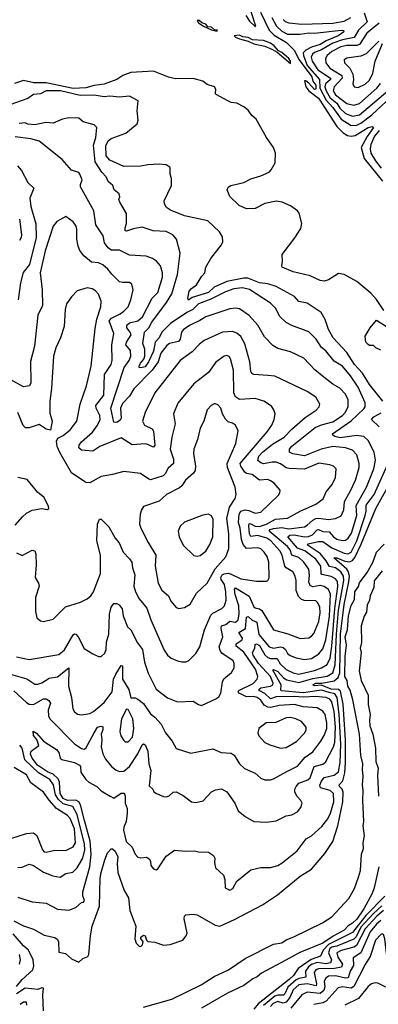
# Model space of a CAD drawing. Extents: x 1268547 to 1425625, y 515768 to 616754.
# Tile 350 of 507: x 1371667 to 1374208, y 567200 to 574180. Entities that reach past the tile are written whole.
import ezdxf

# ---------------------------------------------------------------- set-up
doc = ezdxf.new("R2010")
doc.units = 0

msp = doc.modelspace()

# ---------------------------------------------------------------- linework, layer by layer
at = {"layer": '0CON10XD'}
for points in [[(1373270.4, 574210.4), (1373295, 574169.1), (1373335, 574130.8), (1373341.1, 574135), (1373307.7, 574235)], [(1373373.2, 574233.2), (1373435, 574106.3), (1373470.6, 574070.6), (1373557.2, 574017.2), (1373612.9, 573962.9), (1373647.3, 573895), (1373735.9, 573775), (1373744, 573744), (1373764.8, 573715), (1373765, 573687.5), (1373755, 573685.3), (1373715, 573730.8), (1373695, 573746.2), (1373685, 573745.6), (1373695.3, 573705), (1373715, 573674.8), (1373783.7, 573623.7), (1373825, 573562.9), (1373913.3, 573423.4), (1373958.9, 573378.9), (1373989.1, 573359.1), (1374015, 573353.8), (1374045, 573358.9), (1374135, 573415.2), (1374165, 573421.8), (1374173.6, 573415), (1374128.3, 573351.7), (1374086.1, 573275), (1374106.8, 573195), (1374238.8, 573035)], [(1374108.7, 574228.7), (1374129.7, 574165), (1374067.3, 574105), (1374036.6, 574053.4), (1373955, 574037.3), (1373885, 574012.6), (1373805, 573967.2), (1373755, 573946.7), (1373741.9, 573935), (1373733.1, 573915), (1373739.7, 573885), (1373780.6, 573825), (1373869, 573765), (1373868.4, 573755), (1373834.3, 573725), (1373829.2, 573705), (1373838.3, 573675), (1373866.5, 573625), (1373915, 573587.7), (1373935, 573553.3), (1373975, 573514.2), (1374025, 573495.2), (1374073.9, 573506.1), (1374274.6, 573675.4)], [(1373065, 574098.1), (1373068.7, 574105), (1373048.4, 574108.4), (1373025, 574127.7), (1373000.4, 574130.4), (1372985, 574148.8), (1372958.1, 574158.1), (1372938.9, 574175), (1372924.3, 574175), (1372935, 574157.7), (1372969.6, 574135), (1373025, 574107.3), (1373065, 574098.1)], [(1373453, 574195), (1373487.6, 574135), (1373525, 574098.1), (1373565, 574077), (1373655, 574076.7), (1373715, 574086.9), (1373755.1, 574084.9), (1373945, 574105.7), (1373962.3, 574102.3), (1373964.3, 574095), (1373924.2, 574065), (1373839.5, 574030.5), (1373795.2, 574005), (1373734.4, 573985.6), (1373693.6, 573965), (1373676.6, 573945), (1373677.7, 573925), (1373704.5, 573855), (1373791.8, 573755), (1373794.8, 573695), (1373839.5, 573609.5), (1373886.7, 573556.7), (1373945, 573474.8), (1374015, 573430.2), (1374055, 573432.5), (1374085, 573445.8), (1374161.9, 573505), (1374329.5, 573660.5)], [(1373535, 574182.5), (1373547.3, 574167.3), (1373575, 574157.7), (1373665, 574147.3), (1373739.5, 574150.5), (1373885, 574155.4), (1373965, 574170.5), (1374014.3, 574195.7)], [(1374214.3, 574155.7), (1374126.7, 574085), (1374075, 574003.4), (1374055, 573996.5), (1373985, 573997.3), (1373942.8, 573987.2), (1373878.6, 573955), (1373846.5, 573925), (1373834.2, 573905), (1373836.2, 573875), (1373865, 573836.7), (1373949.3, 573785), (1373951.4, 573765), (1373895, 573704.6), (1373888, 573675), (1373905, 573648.3), (1373985, 573586.1), (1374035, 573574.8), (1374075, 573586.9), (1374198.4, 573695), (1374223.5, 573726.5)], [(1373585, 573868.9), (1373585.8, 573885), (1373575, 573905.9), (1373525, 573946.8), (1373499.9, 573959.9), (1373470.3, 573995), (1373445, 574014.1), (1373395, 574033.3), (1373317, 574037), (1373285, 574054.1), (1373249.2, 574059.2), (1373225, 574070.4), (1373186.9, 574065), (1373195.5, 574055), (1373223.3, 574043.3), (1373286.6, 574026.6), (1373325, 574009.4), (1373405, 573991.2), (1373458.1, 573968.1), (1373490.5, 573950.5), (1373585, 573868.9)], [(1374212.5, 574027.5), (1374122, 573938), (1374085, 573920.3), (1373985, 573907.1), (1373965.7, 573895), (1373967.8, 573875), (1374005.6, 573835.6), (1374028.4, 573795), (1374032.8, 573755), (1374027.5, 573725), (1374036, 573705), (1374065, 573699.1), (1374115, 573721.8), (1374145, 573750.8), (1374170.2, 573800.2), (1374185.7, 573885), (1374237.7, 574012.3)], [(1374247.4, 572117.4), (1374195, 572196.5), (1374155, 572241.1), (1374056.5, 572325), (1373965, 572374.6), (1373925, 572380.6), (1373855, 572335.5), (1373825, 572325.6), (1373795, 572331.9), (1373725, 572364.5), (1373605, 572392.9), (1373527.5, 572425), (1373523.3, 572435), (1373528.8, 572465), (1373526.2, 572515), (1373615.7, 572634.3), (1373659.5, 572700.5), (1373666.2, 572735), (1373648.3, 572808.3), (1373636.2, 572825), (1373585, 572861.2), (1373527, 572887), (1373485, 572892.5), (1373403.7, 572876.3), (1373335, 572841.1), (1373275, 572839.2), (1373222.7, 572862.7), (1373156.1, 572926.1), (1373137.5, 572975), (1373145, 572992.5), (1373163.3, 573005), (1373255, 573026), (1373305, 573052), (1373375, 573072), (1373435, 573098.8), (1373450, 573115), (1373476, 573165), (1373479.2, 573235), (1373465.6, 573275), (1373414.6, 573344.6), (1373343.5, 573475), (1373311, 573501), (1373285, 573538.2), (1373255, 573562.7), (1373205, 573587.5), (1373165, 573592.5), (1373141.2, 573605), (1373058.8, 573648.8), (1373053.8, 573655), (1373057.7, 573687.7), (1373047.5, 573705), (1372995, 573720), (1372964.4, 573744.4), (1372895, 573763.8), (1372771, 573761), (1372722.5, 573772.5), (1372614.8, 573814.8), (1372455, 573806.5), (1372398.2, 573785), (1372355, 573756.7), (1372265, 573722.7), (1372195, 573712.6), (1372135, 573696.2), (1372046.8, 573693.2), (1371855, 573731.9), (1371767, 573733), (1371695, 573747.9), (1371631.2, 573728.8)], [(1374240, 571475), (1374145, 571593.3), (1374095.1, 571675.1), (1374038.1, 571735), (1373985, 571819.7), (1373887.2, 571925), (1373855.4, 571985), (1373831.5, 572055), (1373802.2, 572105), (1373705, 572170.6), (1373645, 572181.9), (1373615, 572218.8), (1373485, 572289), (1373425, 572306.7), (1373365, 572314.8), (1373283, 572347), (1373255, 572346.7), (1373135, 572323), (1373045, 572283.1), (1373005, 572247.1), (1372890.1, 572209.9), (1372862, 572192), (1372858.8, 572205), (1372868, 572255), (1372883.8, 572275), (1372920, 572300), (1372958.5, 572361.5), (1372980, 572385), (1372985.8, 572425), (1373021.7, 572488.3), (1373097.1, 572585), (1373105.6, 572605), (1373105, 572640), (1373083.1, 572675), (1373000.8, 572755), (1372835, 572788.9), (1372735, 572830), (1372708.3, 572848.3), (1372692.9, 572875), (1372691.1, 572895), (1372742.2, 573005), (1372743.5, 573053.5), (1372734.3, 573085), (1372732.5, 573132.5), (1372705, 573152), (1372655.8, 573155.8), (1372575, 573151.2), (1372525, 573141.5), (1372405, 573138.5), (1372305, 573184.7), (1372279.4, 573215), (1372276.7, 573285), (1372295, 573320.4), (1372315, 573337.5), (1372418, 573375), (1372498.6, 573441.4), (1372507, 573467), (1372500, 573535), (1372505.6, 573605.6), (1372445, 573637.1), (1372375, 573631.1), (1372305, 573638.9), (1372265, 573632.9), (1372195.7, 573645.7), (1372095, 573642.1), (1371955.2, 573674.8), (1371855, 573675.7), (1371815, 573655.5), (1371765, 573648.9), (1371725, 573620.8), (1371557.9, 573562.1)], [(1371625, 569422.5), (1371715, 569338.9), (1371735, 569327.3), (1371765, 569326.2), (1371835, 569366.6), (1371855, 569365.4), (1371874.3, 569355), (1371884.5, 569335), (1371869.1, 569285), (1371871.2, 569245), (1371879.5, 569225), (1372055, 569046.8), (1372105, 569013.2), (1372125, 569008.9), (1372135.2, 569014.8), (1372194.8, 569125.2), (1372219.2, 569165), (1372242.5, 569172.5), (1372255, 569167.5), (1372255.4, 569145), (1372244.7, 569115), (1372248.8, 569075), (1372243.3, 569025), (1372255.3, 568975), (1372275, 568937.8), (1372316.5, 568886.5), (1372350.8, 568860.8), (1372375, 568850.9), (1372405, 568853.8), (1372445, 568885.3), (1372505.3, 568975), (1372535, 569038.6), (1372545, 569045.7), (1372555, 569039.4), (1372575.7, 568995), (1372581.2, 568905), (1372597.1, 568857.1), (1372585, 568750), (1372610, 568725), (1372617, 568707), (1372637.5, 568695), (1372685, 568674), (1372705, 568672), (1372725, 568677.5), (1372755, 568704.4), (1372775, 568706.7), (1372825, 568681.4), (1372885, 568636), (1372915, 568630.8), (1372966.6, 568643.4), (1373025, 568705.8), (1373055, 568721.4), (1373096.6, 568726.6), (1373135, 568705.8), (1373190.5, 568625), (1373215, 568570.8), (1373265, 568532), (1373325.8, 568495.8), (1373415, 568492), (1373485, 568500), (1373555, 568535.8), (1373596.4, 568543.6), (1373635.4, 568564.6), (1373660, 568595), (1373669.2, 568625), (1373659.2, 568645), (1373632.7, 568672.7), (1373616.4, 568705), (1373616.4, 568725), (1373625.4, 568745), (1373645, 568768.5), (1373707.9, 568792.1), (1373724.2, 568805.8), (1373753.8, 568885), (1373815, 568903.7), (1373832.8, 568917.2), (1373891.6, 569025), (1373899.7, 569055), (1373903.9, 569165), (1373894.9, 569275), (1373878.9, 569345), (1373865, 569362.5), (1373839.5, 569375), (1373763, 569383), (1373675, 569376.6), (1373615, 569381.9), (1373485, 569380.2), (1373445, 569366.2), (1373405, 569404.5), (1373364.7, 569425), (1373364.8, 569435), (1373375, 569442.7), (1373445, 569455.6), (1373459.7, 569465), (1373463.2, 569476.8), (1373444.4, 569525), (1373358.6, 569615), (1373320.4, 569675), (1373317.1, 569695), (1373332.8, 569725), (1373335, 569751.2), (1373345, 569756.4), (1373365, 569744.3), (1373405, 569677.2), (1373425, 569658), (1373445, 569650.6), (1373492.5, 569652.5), (1373513.5, 569613.5), (1373555, 569574.3), (1373605, 569549.8), (1373645, 569541.7), (1373755, 569565.6), (1373804.8, 569585.2), (1373845, 569609.7), (1373867, 569653), (1373877.9, 569737.9), (1373899.6, 570005), (1373922.2, 570162.2), (1373917.8, 570197.8), (1373905, 570215.7), (1373875, 570233.5), (1373807.4, 570247.4), (1373802.3, 570255), (1373800, 570305), (1373765, 570355.2), (1373687.3, 570415), (1373635, 570434.1), (1373565.9, 570515), (1373582.2, 570525), (1373611.5, 570528.5), (1373685, 570513.7), (1373713.4, 570516.6), (1373741.2, 570528.8), (1373775, 570564.7), (1373785, 570566.2), (1373815, 570553), (1373858.8, 570548.8), (1373890.4, 570515), (1373915, 570498.6), (1373955, 570488.4), (1373975, 570490.7), (1373995, 570504.6), (1374019, 570541), (1374056.6, 570665), (1374051.5, 570735), (1374124.3, 570865), (1374176.3, 570995), (1374187, 571057), (1374179.4, 571115), (1374135, 571196.9), (1374105, 571225.4), (1374052.4, 571232.4), (1373937, 571217), (1373899.2, 571225), (1373885.7, 571235), (1373884.3, 571245), (1374015, 571337.3), (1374105, 571421.2), (1374114.2, 571435), (1374114.7, 571465), (1374065.3, 571575), (1374010.3, 571655), (1373955, 571723.8), (1373895, 571760), (1373835, 571831.8), (1373805.7, 571855.7), (1373768.5, 571915), (1373715, 571967.8), (1373595, 572012.7), (1373554.3, 572034.3), (1373509.4, 572075), (1373480, 572135), (1373445, 572170), (1373295, 572267.1), (1373245, 572279.2), (1373185, 572271.4), (1373125, 572250.9), (1373022.2, 572197.8), (1372934.6, 572165), (1372893.8, 572126.2), (1372850.5, 572105), (1372734.6, 572025.4), (1372674, 571966), (1372655, 571925.2), (1372627.5, 571895), (1372615, 571830.4), (1372578.8, 571755), (1372555, 571719.1), (1372525, 571712.1), (1372514.6, 571714.6), (1372512.9, 571722.9), (1372522.7, 571745), (1372547.5, 571772.5), (1372554.5, 571795), (1372554.8, 571845), (1372539.7, 571885), (1372552.5, 571965), (1372581.7, 571995), (1372602.9, 572035), (1372707.6, 572175), (1372745, 572237.8), (1372785.2, 572374.8), (1372804.5, 572525), (1372777.1, 572625), (1372752.5, 572655), (1372705, 572678.6), (1372613.7, 572683.7), (1372535, 572709.3), (1372472.6, 572697.4), (1372425, 572681.1), (1372415, 572684.2), (1372413.8, 572705), (1372424.7, 572735), (1372423.3, 572805), (1372376.1, 572886.1), (1372368.8, 572905), (1372376.2, 572925), (1372370.8, 572945), (1372337.1, 572975), (1372327.5, 573005), (1372293.8, 573033.8), (1372280.5, 573065), (1372248, 573098), (1372201.8, 573171.8), (1372189.7, 573290.2), (1372206.9, 573345), (1372213.1, 573415), (1372194, 573434), (1372117.5, 573455), (1372085, 573481.1), (1372015, 573484.5), (1371970, 573475), (1371905, 573445.6), (1371852.1, 573452.1), (1371775, 573435.8), (1371725, 573439.2), (1371705, 573448.8), (1371662.5, 573445)], [(1374215, 573395.1), (1374181.4, 573355), (1374154.8, 573295), (1374150.8, 573265), (1374154.9, 573235), (1374188.6, 573178.6), (1374228.1, 573128.1)], [(1373560.2, 568849.8), (1373635, 568887.3), (1373688.7, 568951.3), (1373745, 568988.8), (1373800, 569065), (1373823.4, 569105), (1373842.1, 569155), (1373843.3, 569195), (1373832, 569255), (1373815, 569277.1), (1373775, 569301.8), (1373675, 569309.2), (1373615, 569324.4), (1373505, 569317.9), (1373445.4, 569304.6), (1373425, 569306.1), (1373400.4, 569320.4), (1373375, 569355.9), (1373350.4, 569375), (1373325, 569381.3), (1373275, 569381), (1373223.2, 569405), (1373215.4, 569415), (1373220.9, 569425), (1373320.3, 569475), (1373349.6, 569505), (1373355.3, 569525), (1373337, 569575), (1373255, 569696), (1373200.1, 569740.1), (1373199.7, 569755), (1373244, 569785), (1373244.7, 569795), (1373219.2, 569835), (1373267, 569865), (1373274.8, 569945.2), (1373285, 569950.5), (1373313.9, 569923.9), (1373348.4, 569908.4), (1373361.9, 569821.9), (1373435.5, 569735), (1373465, 569724.3), (1373515, 569733.3), (1373535, 569729.5), (1373551.2, 569715), (1373565, 569687.9), (1373583.2, 569673.2), (1373625, 569656.6), (1373685, 569644.1), (1373735, 569651.2), (1373786.2, 569683.9), (1373815, 569720), (1373837.2, 569785), (1373861.3, 569951.3), (1373868.5, 570108.5), (1373855, 570141.5), (1373825, 570162.6), (1373795, 570168.6), (1373745, 570160.6), (1373725, 570168.5), (1373715.3, 570195.2), (1373719.5, 570240.5), (1373715.8, 570285), (1373681.4, 570335), (1373645, 570367.6), (1373595.3, 570385), (1373582.3, 570422.3), (1373565, 570446.5), (1373434.7, 570555), (1373442, 570565), (1373465, 570574.1), (1373525, 570580.7), (1373575, 570569.6), (1373684, 570586), (1373705, 570595.9), (1373745, 570633.1), (1373765, 570643.5), (1373785, 570646), (1373855, 570636.3), (1373905.8, 570644.2), (1373945.9, 570664.1), (1373963.4, 570705), (1373967.6, 570765), (1374009.1, 570835), (1374045.7, 570915), (1374071.6, 571005), (1374072.4, 571035), (1374056.8, 571095), (1374025, 571127.5), (1373976, 571146), (1373885, 571154.8), (1373803.5, 571136.5), (1373685, 571088.3), (1373602.5, 571102.5), (1373578.5, 571115), (1373578.7, 571135), (1373595, 571156.1), (1373761.3, 571288.7), (1373805, 571308.5), (1373885, 571328.4), (1373955.3, 571375), (1373974.2, 571395.8), (1373995.3, 571435), (1373994.7, 571485), (1373976.4, 571526.4), (1373935, 571569.1), (1373885, 571595.4), (1373820.9, 571645), (1373758.5, 571698.5), (1373681.1, 571781.1), (1373584.7, 571824.7), (1373495, 571850), (1373460.7, 571870.7), (1373400.9, 571930.9), (1373354.4, 572015), (1373292.1, 572082.1), (1373225, 572129.5), (1373195, 572134.5), (1373155, 572130.9), (1372985.3, 572074.7), (1372942.9, 572047.1), (1372875, 572015.4), (1372827.3, 571982.7), (1372814.1, 571965), (1372802.9, 571915), (1372791.2, 571898.8), (1372727.5, 571885), (1372709.7, 571870.3), (1372667.1, 571815), (1372648.4, 571755), (1372604.9, 571695.1), (1372475, 571562.8), (1372445, 571510.4), (1372395, 571458.2), (1372381.6, 571425), (1372385.7, 571355), (1372380, 571340), (1372355, 571325.4), (1372335, 571327.5), (1372313.8, 571426.2), (1372406.6, 571715), (1372441.8, 571765), (1372453.7, 571795), (1372452.5, 571835), (1372419.2, 571875), (1372422.8, 571895), (1372457.2, 571945), (1372450.9, 571965), (1372425.3, 571995), (1372426.7, 572015), (1372445, 572030.2), (1372505, 572045.2), (1372536.4, 572073.6), (1372606.2, 572205), (1372645.6, 572245), (1372677.8, 572355), (1372679.5, 572385), (1372663.9, 572435), (1372637.2, 572467.2), (1372607.9, 572487.9), (1372562.9, 572502.9), (1372445, 572511.1), (1372375, 572546.2), (1372315, 572546.4), (1372295, 572561.8), (1372267.6, 572597.6), (1372257.5, 572647.5), (1372206.1, 572725), (1372191.5, 572825), (1372098.7, 572995), (1372097.9, 573012.1), (1372110, 573045), (1372094, 573085), (1372085, 573096), (1372035, 573114.2), (1371968.6, 573188.6), (1371805, 573318.4), (1371745, 573335.2), (1371635, 573349.6)], [(1371651.8, 573145), (1371679.9, 573109.9), (1371725, 573025.7), (1371768.1, 572985), (1371738.8, 572915), (1371746.9, 572856.9), (1371781.9, 572731.9), (1371784.4, 572635), (1371737.6, 572445), (1371692.1, 572387.9), (1371673.1, 572315), (1371655.5, 572195)], [(1373425, 571658.2), (1373325, 571664.5), (1373312.3, 571672.3), (1373305, 571687.5), (1373298.8, 571755), (1373263, 571883), (1373233.2, 571933.2), (1373205, 571958.2), (1373175, 571968.8), (1373105, 571965.4), (1372975, 571905.4), (1372940.4, 571879.6), (1372890, 571825), (1372804.4, 571765), (1372623.8, 571535), (1372556.4, 571395), (1372537.5, 571335), (1372551.9, 571305), (1372605, 571278.8), (1372614.2, 571264.2), (1372624.5, 571165), (1372615, 571150.8), (1372608.9, 571151.1), (1372575, 571168.4), (1372555, 571173.5), (1372465, 571166.8), (1372385, 571215.6), (1372235, 571154.2), (1372185, 571120.4), (1372105, 571129.5), (1372085.5, 571145.5), (1372088.8, 571165), (1372105, 571188.2), (1372183.8, 571256.1), (1372218.9, 571305), (1372236.7, 571345), (1372235.3, 571375), (1372208.8, 571425), (1372206.9, 571445), (1372262.3, 571517.7), (1372267.9, 571665), (1372314.6, 571735), (1372323.1, 571765), (1372318.8, 571875), (1372334.7, 571955.3), (1372301.7, 572045), (1372316.8, 572065), (1372379.5, 572095), (1372405, 572113.8), (1372436.4, 572145), (1372455.4, 572195), (1372470.6, 572265), (1372460.8, 572305), (1372445, 572317.1), (1372395, 572316.7), (1372375, 572322.5), (1372319.5, 572375), (1372292.3, 572412.3), (1372255, 572442.3), (1372225, 572457.5), (1372175, 572461.8), (1372121.4, 572505), (1372094.2, 572544.2), (1372082.3, 572575), (1372071.2, 572625), (1372072.3, 572695), (1372067.3, 572717.3), (1372045, 572746), (1371995, 572786), (1371929.5, 572750.5), (1371903.6, 572716.4), (1371848.1, 572541.9), (1371812.7, 572385), (1371826.7, 572265), (1371829.1, 572155), (1371795.4, 572085), (1371771.8, 571865), (1371743.4, 571756.6), (1371746.5, 571605), (1371735.5, 571584.5), (1371695, 571577.1), (1371605, 571627.3)], [(1371664.8, 572765), (1371681, 572655), (1371678.2, 572635), (1371665, 572613.7)], [(1371645, 570400.5), (1371685, 570382.9), (1371755, 570420), (1371774.2, 570415), (1371782.3, 570392.3), (1371783.6, 570315), (1371776.3, 570226.3), (1371801.1, 570185), (1371805.5, 570165), (1371778.6, 570085), (1371778, 569985), (1371789.5, 569939.5), (1371815, 569918), (1371835, 569914.3), (1371905, 569930.8), (1371991.8, 570018.2), (1372098.2, 570051.8), (1372144.5, 570075.5), (1372170.8, 570095), (1372190, 570125), (1372239.2, 570255), (1372240.4, 570385), (1372213.8, 570485), (1372218, 570605), (1372231.7, 570638.3), (1372245, 570638.8), (1372298.5, 570585), (1372344.2, 570504.2), (1372372, 570472), (1372399.5, 570405), (1372445, 570357.5), (1372460.6, 570335), (1372465.4, 570295), (1372483.6, 570245), (1372476.5, 570165), (1372487.3, 570125), (1372514.5, 570075), (1372568.7, 570008.7), (1372595.5, 569925), (1372691.7, 569711.7), (1372715, 569676.2), (1372740, 569655), (1372784.2, 569634.2), (1372815, 569628), (1372845, 569628), (1372863.3, 569635), (1372915, 569686.2), (1372944.4, 569735), (1372977.3, 569855), (1373020.5, 569959.5), (1373035, 569973.3), (1373098.6, 570005), (1373118.9, 570025), (1373130.7, 570065), (1373128.3, 570125), (1373117.9, 570175), (1373095, 570210.8), (1373092.5, 570225), (1373102, 570245), (1373115, 570251.8), (1373145, 570255.5), (1373165, 570249.1), (1373235, 570216.9), (1373345, 570200), (1373415, 570200), (1373425.9, 570204.1), (1373435.5, 570224.5), (1373431.8, 570335), (1373420.4, 570375), (1373400, 570405), (1373375, 570428.5), (1373355, 570436.6), (1373275, 570430.4), (1373249.5, 570459.5), (1373237.6, 570495), (1373229.2, 570575), (1373217.1, 570615), (1373222.5, 570675), (1373233.4, 570696.6), (1373265, 570704.6), (1373291.7, 570701.7), (1373335, 570682), (1373375, 570688.2), (1373501.2, 570808.8), (1373511.2, 570825), (1373513.3, 570845), (1373469.2, 570895), (1373445, 570911.9), (1373425, 570919.5), (1373365, 570916.1), (1373315.2, 570955.2), (1373275, 570964.2), (1373262.7, 570972.7), (1373234.3, 571015), (1373229.4, 571035), (1373280.8, 571095), (1373421.5, 571258.5), (1373453.3, 571305), (1373471.1, 571345), (1373476.4, 571386.4), (1373468.1, 571415), (1373450.2, 571440.2), (1373396.6, 571476.6), (1373334.7, 571495.3), (1373225, 571488.5), (1373195.9, 571505.9), (1373184.7, 571535), (1373181.2, 571695), (1373161.1, 571775), (1373151.7, 571791.7), (1373135, 571800.6), (1373115, 571795.6), (1373057.4, 571752.6), (1373005, 571678.1), (1372900.7, 571599.3), (1372787.6, 571462.4), (1372756.9, 571385), (1372769.2, 571315), (1372745, 571220), (1372732.5, 571135), (1372757.3, 571065), (1372757.1, 571035), (1372719.2, 571000.8), (1372698.6, 570961.4), (1372683, 570947), (1372595, 570918.9), (1372581.9, 570921.9), (1372523.6, 570963.6), (1372405, 570977.5), (1372324.4, 570955.6), (1372245, 570942.9), (1372165, 570895.8), (1372135, 570900), (1372035, 570967.1), (1371951.1, 571111.1), (1371933.6, 571153.6), (1371926.9, 571193.1), (1371936.9, 571213.1), (1371975, 571231.4), (1372025, 571272.5), (1372070.9, 571335), (1372095, 571453.8), (1372121.1, 571531.1), (1372140, 571585), (1372173.2, 571725), (1372200.9, 571990.9), (1372212.9, 572057.1), (1372241.5, 572145), (1372244.4, 572185), (1372225.6, 572235), (1372205, 572257.5), (1372181.7, 572271.7), (1372145, 572278.1), (1372075, 572258), (1372034.2, 572215), (1371999.2, 572165), (1371990, 572125), (1371982.5, 572005), (1371955.7, 571925), (1371922.5, 571855), (1371906.5, 571795), (1371892.9, 571565), (1371881.8, 571475), (1371880.8, 571390.8), (1371898.1, 571335), (1371885, 571270), (1371855, 571277.1), (1371805, 571310.6), (1371735, 571287.1), (1371707.3, 571287.3), (1371692.6, 571302.6), (1371654.6, 571394.6)], [(1374227, 571837), (1374190, 571855), (1374175, 571870), (1374145, 571870), (1374135, 571877.5), (1374120, 571895), (1374113.8, 571936.2), (1374150, 571995), (1374195, 572050), (1374265, 572006.2)], [(1371645, 569663.3), (1371735, 569645.5), (1371945, 569679.5), (1371985, 569712.5), (1372045, 569819.4), (1372055, 569825.6), (1372065, 569823.3), (1372081.8, 569805), (1372125, 569722.5), (1372185, 569684), (1372225, 569666.2), (1372245, 569666.2), (1372270.9, 569689.1), (1372280.5, 569715), (1372283.2, 569766.8), (1372299.4, 569825), (1372304.4, 569965), (1372315, 570016.2), (1372335, 570040.8), (1372355, 570042), (1372373, 570033), (1372393.6, 570003.6), (1372400.5, 569955), (1372430.6, 569875), (1372455, 569853.8), (1372502.2, 569762.2), (1372536.6, 569715), (1372550.3, 569625), (1372578.1, 569548.1), (1372633.8, 569435), (1372715, 569372.2), (1372785, 569344.4), (1372895, 569350), (1372934.5, 569324.5), (1372955, 569319.2), (1373056.2, 569365), (1373079.1, 569380.9), (1373092.9, 569405), (1373104.6, 569485), (1373113.4, 569506.6), (1373168, 569552), (1373185.6, 569584.4), (1373186.9, 569615), (1373179.2, 569635), (1373100.2, 569690.2), (1373087.8, 569707.8), (1373081, 569735), (1373105.4, 569805), (1373093.8, 569865), (1373097.2, 569882.8), (1373128, 569892), (1373155, 569915.2), (1373195, 569909.8), (1373215.6, 569925), (1373221.9, 569965), (1373220.6, 570025), (1373193.6, 570105), (1373188.8, 570141.2), (1373195, 570152.7), (1373292.8, 570092.8), (1373325, 570017.7), (1373335, 570010), (1373365, 570003.9), (1373381.7, 569991.7), (1373465, 569854.4), (1373567.3, 569827.3), (1373655, 569792.7), (1373715, 569798.2), (1373735, 569809.6), (1373751.4, 569828.6), (1373786.8, 569913.2), (1373796.3, 569976.4), (1373792.9, 570017.1), (1373778.1, 570048.1), (1373765, 570060.4), (1373681.7, 570061.7), (1373661.7, 570071.7), (1373642, 570092), (1373624.8, 570134.8), (1373625.2, 570205.2), (1373619.1, 570235), (1373601.8, 570265), (1373555, 570293.4), (1373545.8, 570305), (1373526, 570385), (1373510, 570415), (1373447, 570485), (1373418, 570505), (1373355, 570522.8), (1373305, 570516), (1373296.2, 570536.2), (1373290, 570595), (1373292.9, 570607.1), (1373300.9, 570609.1), (1373335, 570590.2), (1373365, 570586.9), (1373415, 570603.1), (1373480.3, 570639.7), (1373565, 570646.7), (1373655, 570696.9), (1373765.7, 570745), (1373817.5, 570782.5), (1373838, 570832), (1373881.5, 570885), (1373904, 570934), (1373908.6, 570995), (1373890, 571015), (1373865, 571025.5), (1373785.4, 571035.4), (1373685, 570994.1), (1373575, 570997.3), (1373555, 571002.6), (1373515, 571032.1), (1373485, 571043.4), (1373455, 571044.3), (1373395, 571032.6), (1373375, 571038), (1373355.4, 571055), (1373361.2, 571085), (1373386.4, 571115), (1373458.3, 571171.7), (1373540.4, 571219.6), (1373595, 571276.9), (1373689.6, 571360.4), (1373768.8, 571411.2), (1373789.4, 571435), (1373794.4, 571455), (1373765.6, 571505), (1373705, 571544.4), (1373475, 571651.9), (1373425, 571658.2)], [(1372795, 570005.7), (1372835, 570012.9), (1372875, 570035.7), (1372920, 570115), (1372995, 570185.6), (1373051.6, 570288.4), (1373127, 570373), (1373148.3, 570431.7), (1373150, 570535), (1373135.2, 570645), (1373154.7, 570725), (1373192.9, 570785), (1373200.4, 570815), (1373194.5, 570865), (1373139.3, 571005), (1373136.5, 571033.5), (1373199.1, 571175), (1373215.7, 571265.7), (1373196.2, 571305), (1373175, 571320), (1373145, 571328.5), (1373125, 571347.1), (1373102.9, 571385), (1373091.2, 571425), (1373070.2, 571450.2), (1373055, 571458), (1373045, 571456), (1373024.5, 571445.5), (1372994.6, 571415.4), (1372970.6, 571335), (1372945.6, 571285), (1372926.5, 571205), (1372900.5, 571135), (1372899.5, 571105), (1372913.5, 571015), (1372909.5, 570985), (1372898.9, 570965), (1372842.9, 570915), (1372816.9, 570875), (1372799.5, 570860.5), (1372708, 570815), (1372655, 570767.5), (1372545, 570728), (1372529.2, 570705), (1372521.4, 570675), (1372516.9, 570605), (1372525.6, 570575), (1372576.7, 570475), (1372632.3, 570385), (1372627.1, 570305), (1372647.9, 570185), (1372675, 570137.1), (1372721.9, 570095), (1372738.5, 570058.5), (1372775, 570012.9), (1372795, 570005.7)], [(1374214.3, 571294.3), (1374160.8, 571345), (1374175.7, 571365), (1374227.1, 571392.9)], [(1371655, 567958.6), (1371755, 567926.9), (1371855, 567917.3), (1371935, 567875.8), (1372015, 567867.5), (1372064.3, 567885.7), (1372105, 567922.5), (1372120, 567925), (1372126, 567935), (1372115, 567970), (1372115, 567997.5), (1372164.6, 568175), (1372174.4, 568265.6), (1372166.1, 568356.1), (1372127.3, 568502.7), (1372097.8, 568615), (1372086.4, 568636.4), (1372065, 568646.6), (1372005, 568644.9), (1371975, 568659), (1371953.9, 568695), (1371949.1, 568775), (1371938.8, 568798.8), (1371905, 568832.4), (1371865, 568849.2), (1371794.4, 568895), (1371754.8, 568945), (1371744.4, 568974.4), (1371749.2, 568995), (1371803.8, 569035), (1371787.6, 569077.6), (1371764.4, 569105), (1371763.3, 569136.7), (1371785, 569121.5), (1371835, 569065.9), (1371927.5, 569007.5), (1371944.2, 568985), (1371955, 568944.2), (1371965, 568935.8), (1372055, 568915.4), (1372090, 568895), (1372098.8, 568885), (1372100.6, 568845), (1372135.6, 568795), (1372158.1, 568775), (1372213.3, 568743.3), (1372243.7, 568713.7), (1372308.5, 568675), (1372335, 568661.4), (1372385, 568695.8), (1372405, 568696), (1372409.7, 568689.7), (1372415.4, 568675), (1372413.5, 568625), (1372427.5, 568587.5), (1372428.8, 568555), (1372422.6, 568495), (1372405, 568457.1), (1372401.8, 568435), (1372420.4, 568355), (1372463.1, 568313.1), (1372484.2, 568265), (1372505, 568243.8), (1372525, 568238.8), (1372565, 568242.5), (1372585, 568232.5), (1372593.3, 568215), (1372596.2, 568185), (1372615, 568160), (1372635, 568153.3), (1372645, 568160), (1372705, 568251.2), (1372765, 568294), (1372843.8, 568286.2), (1372905, 568288.8), (1372935, 568280), (1373005, 568278), (1373041.2, 568255), (1373048.8, 568235), (1373046.7, 568205), (1373055, 568167.5), (1373110, 568115), (1373120, 568085), (1373123.3, 568025), (1373155, 568010), (1373178.3, 568021.7), (1373205, 568072.5), (1373305, 568154), (1373375, 568170.8), (1373445, 568170.6), (1373495, 568184.4), (1373526.6, 568203.4), (1373632.6, 568287.4), (1373697.5, 568372.5), (1373735, 568395.6), (1373808.5, 568461.5), (1373849.5, 568515), (1373869.6, 568555), (1373892.5, 568635), (1373891.1, 568695), (1373866.2, 568715), (1373798.1, 568735), (1373794.3, 568754.3), (1373805, 568783.1), (1373825, 568808.1), (1373895.4, 568825), (1373925, 568848.2), (1373938.4, 568915), (1373941.7, 569045), (1373930.3, 569255), (1373916, 569375), (1373900.6, 569400.6), (1373859.9, 569410.1), (1373805, 569427.4), (1373675, 569408), (1373522.6, 569422.6), (1373516.5, 569426.5), (1373520.7, 569465), (1373461.5, 569568.5), (1373465, 569574), (1373495, 569559.8), (1373535.5, 569515.5), (1373559.7, 569499.7), (1373645, 569480.9), (1373745, 569510.5), (1373845, 569526.2), (1373885, 569550.7), (1373903.2, 569606.8), (1373911.4, 569825), (1373926.9, 569995), (1373964.1, 570204.1), (1373961.2, 570235), (1373943.4, 570265), (1373905, 570293.5), (1373862.9, 570302.9), (1373838.9, 570345), (1373795.7, 570395.7), (1373703.4, 570456.6), (1373710, 570465), (1373785, 570480.4), (1373815, 570480.4), (1373879.2, 570435), (1373965, 570397.8), (1373995, 570392.7), (1374015.5, 570405), (1374054.7, 570485), (1374115.9, 570665), (1374122.9, 570695), (1374122.4, 570737.6), (1374179.3, 570815), (1374274, 571025)], [(1371625, 567791.1), (1371695, 567756.2), (1371765, 567733.6), (1371840.6, 567690.6), (1371915, 567673.4), (1371932, 567662), (1371943.2, 567645), (1371945, 567570), (1371991.1, 567561.1), (1372035, 567522.5), (1372085, 567498), (1372115, 567524), (1372150, 567540), (1372156.8, 567553.2), (1372167.8, 567685), (1372181.4, 567755), (1372233.2, 567895), (1372238.1, 568095), (1372243.9, 568135), (1372271.1, 568225), (1372289.3, 568275), (1372315, 568303.3), (1372325, 568303.1), (1372344.5, 568285), (1372362.9, 568245), (1372358.4, 568195), (1372362.5, 568135), (1372407.6, 568007.6), (1372439.1, 567955), (1372446.9, 567865), (1372489.5, 567755), (1372482.2, 567665), (1372493, 567633), (1372512.9, 567612.9), (1372525, 567610.8), (1372537.7, 567622.3), (1372542.1, 567645), (1372525.5, 567665), (1372525.6, 567675), (1372545, 567691.1), (1372556.7, 567686.7), (1372564.5, 567654.5), (1372575, 567644.3), (1372625, 567640), (1372685, 567619.2), (1372734.2, 567624.2), (1372823.8, 567655), (1372845.5, 567684.5), (1372852.5, 567705), (1372833.3, 567805), (1372834.5, 567825.5), (1372845, 567835.5), (1372895, 567840), (1372925, 567833.8), (1373051.9, 567761.9), (1373085, 567753.2), (1373187.9, 567802.1), (1373387.5, 567905), (1373493.1, 567976.9), (1373655, 568108.5), (1373735, 568158.7), (1373829.9, 568270.1), (1373885.1, 568354.9), (1373921.7, 568465), (1373955.9, 568635), (1373958.5, 568705), (1373951, 568725), (1373932, 568745), (1373931.5, 568755), (1373956.3, 568783.7), (1373969.6, 568840.4), (1373975.9, 568915), (1373974.4, 569075.6), (1373958.9, 569328.9), (1373940, 569420), (1373925, 569431.2), (1373875, 569435.3), (1373805, 569463.2), (1373755, 569457.4), (1373743.3, 569465), (1373765, 569477.3), (1373807.1, 569477.1), (1373895, 569492.8), (1373924, 569516), (1373935, 569549.4), (1373939.5, 569825), (1373965.8, 570035), (1374000.2, 570195), (1374003.3, 570235), (1373996.5, 570265), (1373984, 570285), (1373892.5, 570365), (1373914.8, 570365.2), (1373971.7, 570341.7), (1374005, 570337.2), (1374024.5, 570345.5), (1374042.5, 570367.5), (1374087.6, 570462.4), (1374191.2, 570715), (1374316.9, 570945)], [(1371635, 570597.5), (1371686.7, 570655), (1371715, 570682.5), (1371755, 570702.7), (1371825, 570713.8), (1371865, 570707.5), (1371872.5, 570715), (1371871.7, 570731.7), (1371837.5, 570795), (1371795, 570828.8), (1371720.3, 570920.3), (1371655, 570935.8)], [(1372925, 570376), (1372945, 570382.5), (1372985, 570412.5), (1373015, 570460), (1373034.6, 570515), (1373038, 570638), (1373025, 570663.8), (1373005, 570673.8), (1372965, 570668), (1372835, 570619.2), (1372805, 570590), (1372790.8, 570555), (1372796, 570515), (1372825.8, 570455.8), (1372901.7, 570381.7), (1372925, 570376)], [(1372545, 567179.3), (1372745, 567237.5), (1372952.5, 567337.5), (1373045, 567397.4), (1373145.7, 567444.3), (1373265.5, 567525), (1373465, 567625.6), (1373523.4, 567636.6), (1373555, 567657.1), (1373609.4, 567679.4), (1373811.4, 567778.6), (1373879.8, 567820.2), (1373998.6, 567951.4), (1374039.7, 568020.3), (1374068, 568102), (1374080.9, 568149.1), (1374090, 568265), (1374104.1, 568305), (1374101.8, 568345), (1374111.2, 568395), (1374101.4, 568465), (1374105.3, 568495), (1374098.2, 568645), (1374101.7, 568715), (1374095.4, 568755), (1374101.7, 568815), (1374094.8, 568865), (1374097.8, 568905), (1374084.8, 568964.8), (1374073.9, 569116.1), (1374027.8, 569357.8), (1374007.5, 569427.5), (1373992.2, 569455), (1373986.9, 569495), (1373971.7, 569525), (1373973.1, 569665), (1373981.9, 569745), (1373974.1, 569805), (1373989.1, 569855), (1373997.3, 569955), (1374015, 570028), (1374039.4, 570070.6), (1374042.1, 570125), (1374066.9, 570163.1), (1374075, 570187.1), (1374128.1, 570261.9), (1374168.1, 570331.9), (1374195, 570405.6), (1374248.4, 570461.6)], [(1374235, 570273.1), (1374178, 570202), (1374176.9, 570155), (1374150.5, 570095), (1374145, 570064), (1374129.8, 570030.2), (1374125, 569981.2), (1374107.6, 569952.4), (1374087.2, 569882.8), (1374089.5, 569765), (1374080.3, 569725), (1374087.5, 569695), (1374071.2, 569565), (1374085.4, 569495), (1374135, 569392.5), (1374136.1, 569325), (1374149.7, 569255), (1374145.3, 569215.3), (1374148.9, 569175), (1374168.3, 569115), (1374187.6, 569015), (1374191.5, 568921.5), (1374207.2, 568875), (1374202.2, 568825), (1374208.8, 568675)], [(1371585, 569544.8), (1371717, 569507), (1371775, 569470.8), (1371795, 569468.5), (1371825, 569478.2), (1371875, 569511.2), (1371935, 569520.9), (1372015.4, 569585.4), (1372013.8, 569455), (1372033.5, 569375), (1372044.6, 569294.6), (1372055, 569274), (1372075.9, 569255.9), (1372105, 569252.5), (1372165, 569261.9), (1372189.2, 569275), (1372265, 569340), (1372323.3, 569415), (1372332.5, 569505), (1372348.6, 569541.4), (1372385, 569601.2), (1372395, 569598.8), (1372395.4, 569505), (1372440.8, 569430.9), (1372453.8, 569373.8), (1372485, 569372.5), (1372505, 569364.4), (1372543.7, 569333.7), (1372595, 569258.6), (1372625, 569235.7), (1372669.5, 569185), (1372700, 569125), (1372747.8, 569065), (1372775, 569014.2), (1372880.3, 568980.3), (1373035, 569010.8), (1373095, 568984.2), (1373165, 568981.4), (1373186.2, 568966.2), (1373224.7, 568904.7), (1373260.9, 568870.9), (1373335, 568839.2), (1373375, 568803.8), (1373405, 568791.4), (1373445, 568792.2), (1373465, 568798.9), (1373560.2, 568849.8)], [(1372435, 569060), (1372467.1, 569095), (1372475.2, 569155.2), (1372469.5, 569225), (1372435, 569290), (1372425, 569292.5), (1372388.1, 569225), (1372376.7, 569135), (1372383.7, 569103.7), (1372405, 569071.2), (1372415, 569060), (1372435, 569060)], [(1373515, 569016.7), (1373555, 569021.5), (1373627.9, 569062.1), (1373686.7, 569125), (1373696.9, 569145), (1373697.1, 569165), (1373664.3, 569205), (1373624.7, 569224.7), (1373585, 569232.4), (1373555, 569230.6), (1373481.7, 569198.3), (1373413.3, 569195), (1373361.2, 569155), (1373354.2, 569125.8), (1373362.4, 569102.4), (1373404, 569055), (1373438.6, 569038.6), (1373515, 569016.7)], [(1371655, 568169.5), (1371685, 568173.3), (1371735, 568194.4), (1371765, 568184.5), (1371835, 568136.9), (1371902.1, 568112.1), (1371955, 568100.5), (1371995, 568126.4), (1372042.6, 568137.4), (1372075, 568166.9), (1372115, 568235.5), (1372129.2, 568295), (1372127.2, 568335), (1372074.9, 568545), (1372043.6, 568603.6), (1371975, 568622), (1371941.8, 568651.8), (1371920.8, 568685), (1371905.5, 568755.5), (1371879.6, 568795), (1371801.2, 568841.2), (1371703.2, 568933.2), (1371683.7, 569015), (1371666.9, 569036.9)], [(1371605, 568375.7), (1371715, 568411.5), (1371765, 568415.4), (1371787.7, 568397.7), (1371828.8, 568295), (1371841.6, 568281.6), (1371855, 568277.7), (1371915, 568292.3), (1371995, 568290.4), (1372045, 568315.5), (1372063.2, 568345), (1372055.5, 568445), (1372025, 568518), (1372005, 568538.6), (1371928.5, 568588.5), (1371875, 568646.4), (1371834.8, 568704.8), (1371745, 568771.2), (1371715, 568827.5), (1371628, 568878)], [(1374211.1, 568175), (1374179.7, 568025), (1374165, 567986.5), (1374105, 567877.1), (1374055, 567804.2), (1374025, 567775.3), (1373993.4, 567756.6), (1373965.4, 567725), (1373887, 567683), (1373815, 567634.6), (1373652.1, 567567.9), (1373552, 567512), (1373379.3, 567420.7), (1373350.5, 567395), (1373319.8, 567380.2), (1373255, 567332.6), (1373140.2, 567279.8), (1372955, 567172.8)], [(1374255, 567966.3), (1374120.6, 567829.4), (1374025, 567708.4), (1373855, 567624.5), (1373817.2, 567585), (1373798.6, 567541.4), (1373732.7, 567517.3), (1373640.9, 567455), (1373606.6, 567405), (1373575.2, 567375), (1373356.4, 567203.6), (1373325, 567166.7)], [(1374232.5, 567897.5), (1374175, 567844.9), (1374085, 567745.9), (1374050.5, 567679.5), (1374035, 567661.4), (1373915, 567611.9), (1373877.9, 567605), (1373865, 567595.6), (1373855.9, 567565), (1373877, 567515), (1373870.3, 567495), (1373835, 567486.9), (1373775, 567495.7), (1373735, 567481.5), (1373714.3, 567465), (1373693, 567435), (1373695, 567392.3), (1373645, 567383.4), (1373625, 567373.9), (1373568, 567322), (1373545.7, 567275), (1373535.2, 567265), (1373495, 567264.9), (1373475, 567257.7), (1373395, 567192.4)], [(1374245, 567864.4), (1374197.8, 567825), (1374114.2, 567735), (1374053.9, 567616.1), (1374035, 567604.3), (1373945, 567582.7), (1373914.9, 567565.1), (1373921, 567535), (1373954.7, 567485), (1373946.3, 567463.7), (1373897.1, 567452.9), (1373785, 567451), (1373764.7, 567445), (1373753, 567425), (1373770.3, 567345), (1373767.8, 567332.2), (1373704.4, 567345.6), (1373645, 567338.4), (1373605, 567303.4), (1373581.2, 567248.8), (1373555, 567214.5), (1373535, 567208.2), (1373495, 567219.3), (1373462.4, 567205), (1373443, 567185)], [(1374225, 567794.8), (1374195, 567769.1), (1374149.2, 567715), (1374084.9, 567565.1), (1374029.8, 567530.2), (1374031, 567475), (1374008.4, 567435), (1373995, 567388.7), (1373975, 567384.5), (1373905, 567403.1), (1373855, 567398.7), (1373835.3, 567385), (1373824.8, 567365.2), (1373829.7, 567325), (1373822.5, 567297.5), (1373795, 567278), (1373705, 567287), (1373665, 567268.1), (1373588.2, 567171.8)], [(1371645, 567326.8), (1371684.9, 567375.1), (1371760.3, 567445), (1371767.1, 567472.9), (1371762.1, 567515), (1371730.5, 567585), (1371695, 567615.7), (1371619.8, 567699.8)], [(1374354.6, 567374.6), (1374298.1, 567418.1), (1374280.2, 567445), (1374254.7, 567665), (1374245, 567694.3), (1374235, 567699.5), (1374225, 567695.4), (1374187.4, 567655), (1374151, 567539), (1374115, 567482.7), (1374035, 567326.5), (1374015, 567315.8), (1373955, 567323), (1373923.2, 567316.8), (1373837.4, 567222.6), (1373815, 567210.5), (1373751.9, 567198.1)], [(1371665.7, 567485), (1371671.7, 567515), (1371665, 567553.1)], [(1374262.2, 567322.2), (1374205, 567350.4), (1374185, 567353.5), (1374160.8, 567345), (1374135, 567326.2), (1374067.7, 567242.3), (1373970, 567195)], [(1371834.6, 567155), (1371831.5, 567265), (1371836.2, 567315), (1371825, 567317.1), (1371795, 567306.3), (1371705, 567313.7), (1371645, 567273.7)], [(1371716.5, 567195), (1371714.6, 567214.6), (1371695, 567216.2), (1371669.3, 567199.3)]]:
    msp.add_lwpolyline(points, dxfattribs=at)

doc.saveas('drawing.dxf')
